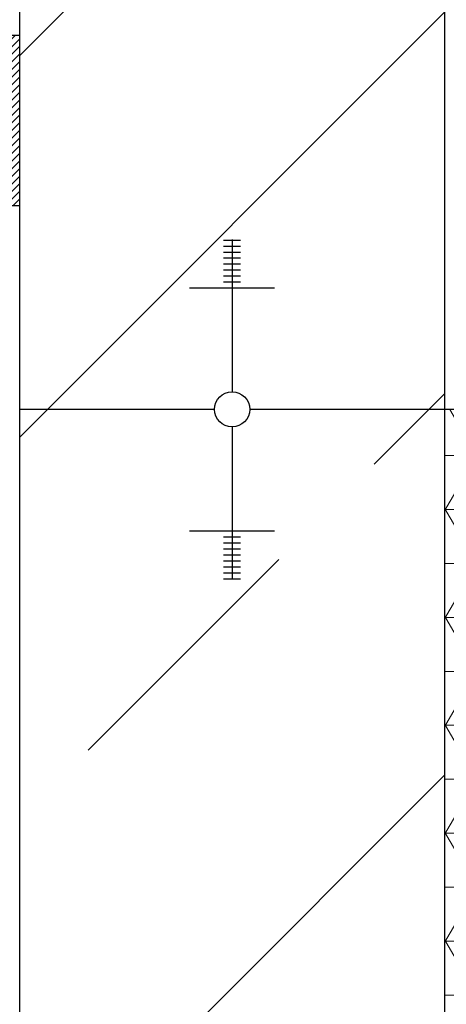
# Model space of a CAD drawing. Header units: millimetres. Extents: x -14064 to 10606674, y -83552 to 74051.
# Tile 601 of 656: x -7155 to -6904, y 34537 to 35116. Entities that reach past the tile are written whole.
import ezdxf

# ---------------------------------------------------------------- set-up
doc = ezdxf.new("R2010")
doc.units = ezdxf.units.MM

msp = doc.modelspace()

# ---------------------------------------------------------------- hatches: boundary and pattern name
at = {"lineweight": 13}
h = msp.add_hatch(dxfattribs=at)
h.set_pattern_fill('ANSI33', color=256, scale=50, style=0)
h.set_pattern_definition([(45, (-267.94, 0), (-224.5064, 224.5064), []), (45, (-43.43, 0), (-224.5064, 224.5064), [158.75, -79.375])])
h.paths.add_polyline_path([(-7155.40297, 36137.01446), (-6905.40297, 36137.01446), (-6905.40297, 27106.642), (-7155.40297, 27106.642)])
at = {"lineweight": 9}
h = msp.add_hatch(dxfattribs=at)
h.set_pattern_fill('ANSI31', color=256)
h.set_pattern_definition([(45, (-92690.9154, 73456.7922), (-2.24506403, 2.24506403), [])])
edge = h.paths.add_edge_path()
edge.add_line((-7155.40297, 35007.01446), (-7155.40297, 35107.01446))
edge.add_line((-7155.40297, 35107.01446), (-7230.40297, 35107.01446))
edge.add_line((-7230.40297, 35107.01446), (-7230.40297, 35102.01446))
edge.add_arc((-7225.40297, 35102.01446), 5, 180, 270)
edge.add_line((-7225.40297, 35097.01446), (-7175.40297, 35097.01446))
edge.add_arc((-7175.40297, 35087.01446), 10, 0, 90, ccw=False)
edge.add_line((-7165.40297, 35087.01446), (-7165.40297, 35012.01446))
edge.add_arc((-7160.40297, 35012.01446), 5, 180, 270)
edge.add_line((-7160.40297, 35007.01446), (-7155.40297, 35007.01446))
at = {"lineweight": 5}
h = msp.add_hatch(dxfattribs=at)
h.set_pattern_fill('NET3', color=0, scale=10)
h.set_pattern_definition([(0, (-32329.846, 73086.792), (0, 31.75), []), (60, (-32329.846, 73086.792), (-27.496307, 15.875), []), (120, (-32329.846, 73086.792), (-27.496307, -15.875), [])])
h.paths.add_polyline_path([(-6865.40297, 34887.01446), (-6905.40297, 34887.01446), (-6905.40297, 27106.642), (-6865.40297, 27106.642)])

# ---------------------------------------------------------------- linework, layer by layer
for p, q in [((-7155.40297, 26215.79732), (-7155.40297, 36137.01446)), ((-6905.40297, 36137.01446), (-6905.40297, 27106.642)), ((-8231.25297, 35007.01446), (-7155.40297, 35007.01446)), ((-7035.40297, 34986.66774), (-7025.40297, 34986.66774)), ((-7030.40297, 34987.01446), (-7030.40297, 34897.36699)), ((-7035.40297, 34983.14783), (-7025.40297, 34983.14783)), ((-7035.40297, 34979.62793), (-7025.40297, 34979.62793)), ((-7035.40297, 34976.10802), (-7025.40297, 34976.10802)), ((-7035.40297, 34972.58812), (-7025.40297, 34972.58812)), ((-7035.40297, 34969.06821), (-7025.40297, 34969.06821)), ((-7035.40297, 34965.54831), (-7025.40297, 34965.54831)), ((-7055.40297, 34958.5085), (-7005.40297, 34958.5085)), ((-7035.40297, 34962.0284), (-7025.40297, 34962.0284)), ((-7040.7555, 34887.01446), (-7155.40297, 34887.01446)), ((-6905.40297, 34887.01446), (-7020.05044, 34887.01446)), ((-7030.40297, 34876.66193), (-7030.40297, 34787.01446)), ((-7055.40297, 34815.52042), (-7005.40297, 34815.52042)), ((-7035.40297, 34812.00051), (-7025.40297, 34812.00051)), ((-7035.40297, 34808.48061), (-7025.40297, 34808.48061)), ((-7035.40297, 34804.9607), (-7025.40297, 34804.9607)), ((-7035.40297, 34801.4408), (-7025.40297, 34801.4408)), ((-7035.40297, 34797.92089), (-7025.40297, 34797.92089)), ((-7035.40297, 34794.40099), (-7025.40297, 34794.40099)), ((-7035.40297, 34790.88108), (-7025.40297, 34790.88108)), ((-7035.40297, 34787.36118), (-7025.40297, 34787.36118))]:
    msp.add_line(p, q)
msp.add_lwpolyline([(-7155.40297, 35007.01446), (-7155.40297, 35107.01446), (-7230.40297, 35107.01446), (-7230.40297, 35102.01446, 0.414213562), (-7225.40297, 35097.01446), (-7175.40297, 35097.01446, -0.414213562), (-7165.40297, 35087.01446), (-7165.40297, 35012.01446, 0.414213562), (-7160.40297, 35007.01446)], format="xyb", close=True)
msp.add_lwpolyline([(-6865.40297, 34887.01446), (-6905.40297, 34887.01446), (-6905.40297, 27106.642), (-6865.40297, 27106.642)], close=True)
msp.add_circle((-7030.40297, 34887.01446), 10.35253)

doc.saveas('drawing.dxf')
